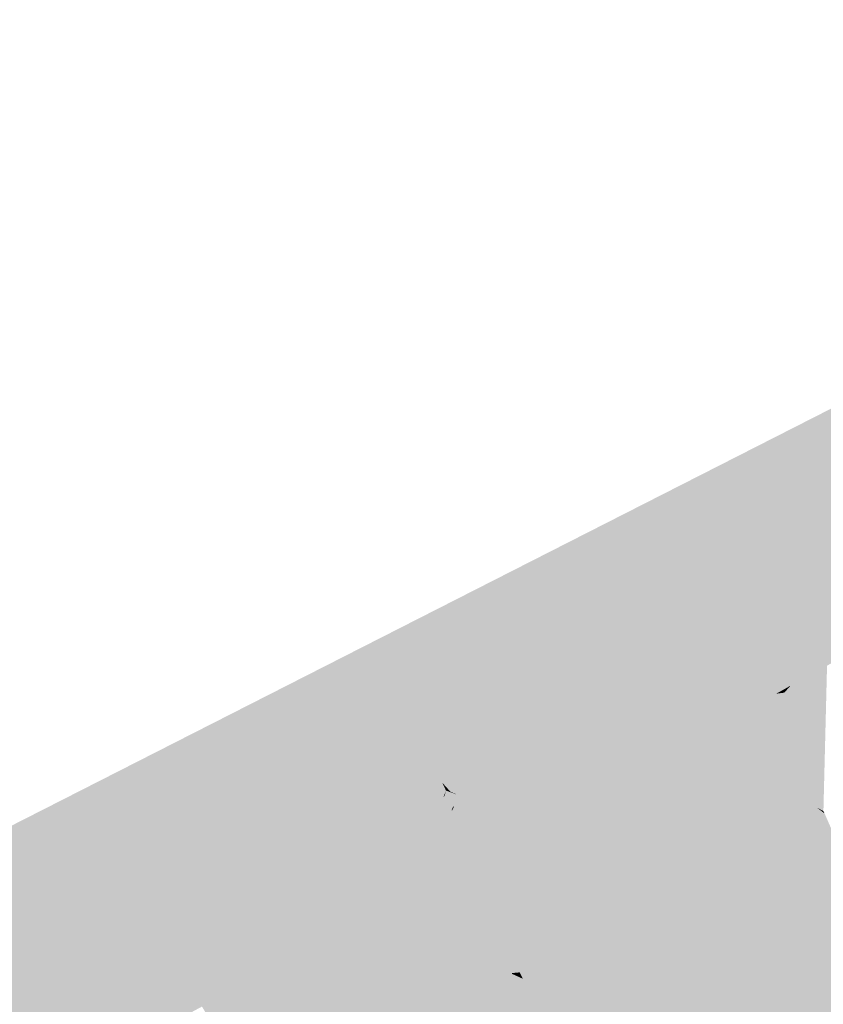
# Model space of a CAD drawing. Header units: metres. Extents: x 164696 to 183842, y 382615 to 387356.
# Tile 809 of 1056: x 182724.96 to 182727.02, y 386659.02 to 386661.55. Entities that reach past the tile are written whole.
import ezdxf

# ---------------------------------------------------------------- set-up
doc = ezdxf.new("R2010")
doc.units = ezdxf.units.M
doc.layers.add('C3D-SURFACE_TINSURFACE', color=7, linetype='Continuous')

msp = doc.modelspace()

# ---------------------------------------------------------------- linework, layer by layer
at = {"layer": 'C3D-SURFACE_TINSURFACE', "color": 11, "linetype": 'Continuous', "lineweight": -3, "true_color": 0xff8585}
for points in [[(182725.0444, 386659.4419), (182732.2625, 386663.2074), (182720.4644, 386657.2005)], [(182725.0444, 386659.4419), (182729.1334, 386661.513), (182732.2625, 386663.2074)], [(182725.0444, 386659.4419), (182725.9988, 386659.7562), (182727.2543, 386660.4776)], [(182727.247, 386660.1281), (182727.2543, 386660.4776), (182725.9988, 386659.7562)], [(182727.247, 386660.1281), (182725.9988, 386659.7562), (182727.0652, 386659.9086)], [(182727.0279, 386659.8884), (182727.0652, 386659.9086), (182725.9988, 386659.7562)], [(182726.9906, 386659.8681), (182727.0279, 386659.8884), (182725.9988, 386659.7562)], [(182726.9906, 386659.8681), (182727.0023, 386659.524), (182727.0279, 386659.8884)], [(182727.0279, 386659.8884), (182727.0023, 386659.524), (182727.0186, 386659.5154)], [(182726.9533, 386659.8479), (182726.9906, 386659.8681), (182725.9988, 386659.7562)], [(182726.9533, 386659.8479), (182727.0023, 386659.524), (182726.9906, 386659.8681)], [(182726.9347, 386659.8372), (182726.9533, 386659.8479), (182725.9988, 386659.7562)], [(182726.9347, 386659.8372), (182727.0023, 386659.524), (182726.9533, 386659.8479)], [(182726.9347, 386659.8372), (182725.9988, 386659.7562), (182726.8015, 386659.8178)], [(182726.8975, 386659.8164), (182726.8015, 386659.8178), (182725.9988, 386659.7562)], [(182726.8975, 386659.8164), (182725.9988, 386659.7562), (182726.8789, 386659.8063)], [(182726.8975, 386659.8164), (182726.8789, 386659.8063), (182727.0023, 386659.524)], [(182726.8975, 386659.8164), (182727.0023, 386659.524), (182726.9183, 386659.819)], [(182726.9347, 386659.8372), (182726.9183, 386659.819), (182727.0023, 386659.524)], [(182726.8416, 386659.7861), (182726.8789, 386659.8063), (182725.9988, 386659.7562)], [(182726.8416, 386659.7861), (182727.0023, 386659.524), (182726.8789, 386659.8063)], [(182726.8043, 386659.7659), (182726.8416, 386659.7861), (182725.9988, 386659.7562)], [(182726.7671, 386659.7456), (182726.8043, 386659.7659), (182725.9988, 386659.7562)], [(182726.7671, 386659.7456), (182727.0023, 386659.524), (182726.8043, 386659.7659)], [(182726.8043, 386659.7659), (182727.0023, 386659.524), (182726.8416, 386659.7861)], [(182720.4644, 386657.2005), (182724.0058, 386658.6481), (182725.9988, 386659.7562)], [(182725.0444, 386659.4419), (182720.4644, 386657.2005), (182725.9988, 386659.7562)], [(182725.9988, 386659.7562), (182724.0058, 386658.6481), (182725.1648, 386658.8713)], [(182725.9988, 386659.7562), (182725.1648, 386658.8713), (182725.202, 386658.8915)], [(182725.9988, 386659.7562), (182725.202, 386658.8915), (182725.2392, 386658.9118)], [(182725.9988, 386659.7562), (182725.2392, 386658.9118), (182725.2765, 386658.932)], [(182725.9988, 386659.7562), (182725.2765, 386658.932), (182725.3138, 386658.9522)], [(182725.9988, 386659.7562), (182725.3138, 386658.9522), (182725.3511, 386658.9736)], [(182725.9988, 386659.7562), (182725.3511, 386658.9736), (182725.3883, 386658.9938)], [(182725.9988, 386659.7562), (182725.3883, 386658.9938), (182725.4256, 386659.014)], [(182725.9988, 386659.7562), (182725.4256, 386659.014), (182725.4629, 386659.0343)], [(182725.9988, 386659.7562), (182725.4629, 386659.0343), (182725.5001, 386659.0545)], [(182725.9988, 386659.7562), (182725.5001, 386659.0545), (182725.5373, 386659.0747)], [(182725.9988, 386659.7562), (182725.5373, 386659.0747), (182725.5746, 386659.095)], [(182725.9988, 386659.7562), (182725.5746, 386659.095), (182725.6119, 386659.1152)], [(182725.9988, 386659.7562), (182725.6119, 386659.1152), (182725.6492, 386659.1354)], [(182725.9988, 386659.7562), (182725.6492, 386659.1354), (182725.6864, 386659.1556)], [(182725.9988, 386659.7562), (182725.6864, 386659.1556), (182725.7237, 386659.177)], [(182725.9988, 386659.7562), (182725.7237, 386659.177), (182725.7609, 386659.1972)], [(182725.9988, 386659.7562), (182725.7609, 386659.1972), (182726.0152, 386659.6646)], [(182725.9988, 386659.7562), (182726.0152, 386659.6646), (182726.3571, 386659.522)], [(182725.9988, 386659.7562), (182726.3571, 386659.522), (182726.3944, 386659.5422)], [(182725.9988, 386659.7562), (182726.3944, 386659.5422), (182726.4317, 386659.5625)], [(182725.9988, 386659.7562), (182726.4317, 386659.5625), (182726.4348, 386659.5641)], [(182725.9988, 386659.7562), (182726.4348, 386659.5641), (182726.3514, 386659.6261)], [(182725.9988, 386659.7562), (182726.3514, 386659.6261), (182726.5013, 386659.6006)], [(182725.9988, 386659.7562), (182726.5013, 386659.6006), (182726.5808, 386659.6445)], [(182726.618, 386659.6647), (182725.9988, 386659.7562), (182726.5808, 386659.6445)], [(182726.6552, 386659.685), (182725.9988, 386659.7562), (182726.618, 386659.6647)], [(182726.6552, 386659.685), (182726.6925, 386659.7052), (182725.9988, 386659.7562)], [(182726.6925, 386659.7052), (182726.7298, 386659.7254), (182725.9988, 386659.7562)], [(182726.7671, 386659.7456), (182725.9988, 386659.7562), (182726.7298, 386659.7254)], [(182726.7671, 386659.7456), (182726.7298, 386659.7254), (182727.0023, 386659.524)], [(182726.6925, 386659.7052), (182727.0023, 386659.524), (182726.7298, 386659.7254)], [(182726.6552, 386659.685), (182727.0023, 386659.524), (182726.6925, 386659.7052)], [(182725.7982, 386659.2174), (182726.0152, 386659.6646), (182725.7609, 386659.1972)], [(182725.7982, 386659.2174), (182725.8355, 386659.2377), (182726.0152, 386659.6646)], [(182725.8355, 386659.2377), (182725.8727, 386659.2579), (182726.0152, 386659.6646)], [(182725.8727, 386659.2579), (182726.0323, 386659.6078), (182726.0152, 386659.6646)], [(182726.3199, 386659.5018), (182726.0152, 386659.6646), (182726.0323, 386659.6078)], [(182726.3199, 386659.5018), (182726.3571, 386659.522), (182726.0152, 386659.6646)], [(182726.618, 386659.6647), (182726.5808, 386659.6445), (182727.0023, 386659.524)], [(182726.6552, 386659.685), (182726.618, 386659.6647), (182727.0023, 386659.524)], [(182726.5808, 386659.6445), (182726.5013, 386659.6006), (182726.9579, 386659.5289)], [(182726.5808, 386659.6445), (182726.9579, 386659.5289), (182727.0023, 386659.524)], [(182725.8727, 386659.2579), (182725.91, 386659.2781), (182726.0323, 386659.6078)], [(182725.9473, 386659.2984), (182726.0323, 386659.6078), (182725.91, 386659.2781)], [(182725.9473, 386659.2984), (182726.0417, 386659.5879), (182726.0323, 386659.6078)], [(182725.9473, 386659.2984), (182726.0446, 386659.5511), (182726.0417, 386659.5879)], [(182726.3199, 386659.5018), (182726.0323, 386659.6078), (182726.0417, 386659.5879)], [(182726.3199, 386659.5018), (182726.0417, 386659.5879), (182726.0623, 386659.5652)], [(182726.3199, 386659.5018), (182726.0623, 386659.5652), (182726.0801, 386659.5572)], [(182726.3944, 386659.5422), (182726.2566, 386659.0684), (182726.4317, 386659.5625)], [(182726.2675, 386659.0463), (182726.4317, 386659.5625), (182726.2566, 386659.0684)], [(182726.2785, 386659.0241), (182726.4317, 386659.5625), (182726.2675, 386659.0463)], [(182726.2785, 386659.0241), (182726.3642, 386659.2754), (182726.4348, 386659.5641)], [(182726.2785, 386659.0241), (182726.4348, 386659.5641), (182726.4317, 386659.5625)], [(182725.9845, 386659.3186), (182726.0446, 386659.5511), (182725.9473, 386659.2984)], [(182725.9845, 386659.3186), (182726.0474, 386659.5541), (182726.0446, 386659.5511)], [(182725.9845, 386659.3186), (182726.0651, 386659.5165), (182726.0474, 386659.5541)], [(182726.2827, 386659.4815), (182726.0801, 386659.5572), (182726.0965, 386659.5223)], [(182726.3199, 386659.5018), (182726.0801, 386659.5572), (182726.2827, 386659.4815)], [(182726.3571, 386659.522), (182726.2348, 386659.1128), (182726.3944, 386659.5422)], [(182726.3944, 386659.5422), (182726.2348, 386659.1128), (182726.2402, 386659.1017)], [(182726.3944, 386659.5422), (182726.2402, 386659.1017), (182726.2705, 386659.1659)], [(182726.3944, 386659.5422), (182726.2705, 386659.1659), (182726.2484, 386659.0851)], [(182726.3944, 386659.5422), (182726.2484, 386659.0851), (182726.2566, 386659.0684)], [(182725.9845, 386659.3186), (182726.0218, 386659.3388), (182726.0672, 386659.5176)], [(182725.9845, 386659.3186), (182726.0672, 386659.5176), (182726.0651, 386659.5165)], [(182726.0218, 386659.3388), (182726.081, 386659.5008), (182726.071, 386659.5254)], [(182726.0218, 386659.3388), (182726.071, 386659.5254), (182726.0672, 386659.5176)], [(182726.081, 386659.5008), (182726.1576, 386659.4947), (182726.071, 386659.5254)], [(182726.2827, 386659.4815), (182726.0965, 386659.5223), (182726.1576, 386659.4947)], [(182726.3199, 386659.5018), (182726.2238, 386659.135), (182726.3571, 386659.522)], [(182726.3571, 386659.522), (182726.2238, 386659.135), (182726.2348, 386659.1128)], [(182727.0864, 386659.3811), (182726.9579, 386659.5289), (182726.9541, 386659.4243)], [(182727.0864, 386659.3811), (182727.0023, 386659.524), (182726.9579, 386659.5289)], [(182727.0864, 386659.3811), (182727.0397, 386659.4678), (182727.0023, 386659.524)], [(182727.0023, 386659.524), (182727.0397, 386659.4678), (182727.0215, 386659.5094)], [(182727.0023, 386659.524), (182727.0215, 386659.5094), (182727.0186, 386659.5154)], [(182726.0218, 386659.3388), (182726.059, 386659.3591), (182726.081, 386659.5008)], [(182726.059, 386659.3591), (182726.0965, 386659.4644), (182726.081, 386659.5008)], [(182726.081, 386659.5008), (182726.0965, 386659.4644), (182726.2081, 386659.4411)], [(182726.081, 386659.5008), (182726.2081, 386659.4411), (182726.2454, 386659.4613)], [(182726.081, 386659.5008), (182726.2454, 386659.4613), (182726.1576, 386659.4947)], [(182726.2827, 386659.4815), (182726.1576, 386659.4947), (182726.2454, 386659.4613)], [(182726.3199, 386659.5018), (182726.2827, 386659.4815), (182726.1834, 386659.2422)], [(182726.3199, 386659.5018), (182726.1834, 386659.2422), (182726.202, 386659.1794)], [(182726.3199, 386659.5018), (182726.202, 386659.1794), (182726.2129, 386659.1572)], [(182726.3199, 386659.5018), (182726.2129, 386659.1572), (182726.2238, 386659.135)], [(182726.059, 386659.3591), (182726.1121, 386659.4281), (182726.0965, 386659.4644)], [(182726.1708, 386659.4209), (182726.0965, 386659.4644), (182726.1121, 386659.4281)], [(182726.1708, 386659.4209), (182726.2081, 386659.4411), (182726.0965, 386659.4644)], [(182726.2827, 386659.4815), (182726.2454, 386659.4613), (182726.1834, 386659.2422)], [(182726.1834, 386659.2422), (182726.2454, 386659.4613), (182726.2081, 386659.4411)], [(182726.1708, 386659.4209), (182726.1398, 386659.3494), (182726.2081, 386659.4411)], [(182726.1834, 386659.2422), (182726.2081, 386659.4411), (182726.1398, 386659.3494)], [(182726.059, 386659.3591), (182726.0963, 386659.3793), (182726.1121, 386659.4281)], [(182726.0963, 386659.3793), (182726.1276, 386659.3917), (182726.1121, 386659.4281)], [(182726.1336, 386659.4006), (182726.1121, 386659.4281), (182726.1276, 386659.3917)], [(182726.1336, 386659.4006), (182726.1708, 386659.4209), (182726.1121, 386659.4281)], [(182726.1336, 386659.4006), (182726.1398, 386659.3494), (182726.1708, 386659.4209)], [(182727.0864, 386659.3811), (182726.9541, 386659.4243), (182727.0436, 386659.3699)], [(182726.0963, 386659.3793), (182726.1398, 386659.3494), (182726.1276, 386659.3917)], [(182726.1336, 386659.4006), (182726.1276, 386659.3917), (182726.1398, 386659.3494)], [(182726.0218, 386659.3388), (182726.1834, 386659.2422), (182726.059, 386659.3591)], [(182726.059, 386659.3591), (182726.1398, 386659.3494), (182726.0963, 386659.3793)], [(182726.059, 386659.3591), (182726.1834, 386659.2422), (182726.1398, 386659.3494)], [(182726.2785, 386659.0241), (182727.0958, 386659.3506), (182727.0436, 386659.3699)], [(182726.2785, 386659.0241), (182727.0436, 386659.3699), (182726.3642, 386659.2754)], [(182725.9845, 386659.3186), (182726.1834, 386659.2422), (182726.0218, 386659.3388)], [(182726.2785, 386659.0241), (182726.3317, 386658.9136), (182727.0958, 386659.3506)], [(182726.3317, 386658.9136), (182727.1154, 386659.3111), (182727.0958, 386659.3506)], [(182725.9845, 386659.3186), (182725.9473, 386659.2984), (182726.1834, 386659.2422)], [(182726.3317, 386658.9136), (182727.0546, 386659.2359), (182727.1154, 386659.3111)], [(182725.9473, 386659.2984), (182725.91, 386659.2781), (182726.202, 386659.1794)], [(182725.9473, 386659.2984), (182726.202, 386659.1794), (182726.1834, 386659.2422)], [(182725.8355, 386659.2377), (182726.2238, 386659.135), (182725.8727, 386659.2579)], [(182725.8727, 386659.2579), (182726.2129, 386659.1572), (182725.91, 386659.2781)], [(182725.8727, 386659.2579), (182726.2238, 386659.135), (182726.2129, 386659.1572)], [(182725.91, 386659.2781), (182726.2129, 386659.1572), (182726.202, 386659.1794)], [(182725.7982, 386659.2174), (182726.2201, 386659.0998), (182725.8355, 386659.2377)], [(182725.8355, 386659.2377), (182726.2348, 386659.1128), (182726.2238, 386659.135)], [(182725.8355, 386659.2377), (182726.2201, 386659.0998), (182726.2402, 386659.1017)], [(182725.8355, 386659.2377), (182726.2402, 386659.1017), (182726.2348, 386659.1128)], [(182726.3317, 386658.9136), (182727.0665, 386659.2062), (182727.0546, 386659.2359)], [(182726.9898, 386658.6188), (182727.1857, 386659.171), (182727.1519, 386659.232)], [(182726.9898, 386658.6188), (182727.1519, 386659.232), (182727.1382, 386659.2)], [(182725.7982, 386659.2174), (182725.7609, 386659.1972), (182726.2675, 386659.0463)], [(182725.7982, 386659.2174), (182726.2208, 386659.0977), (182726.2201, 386659.0998)], [(182725.7982, 386659.2174), (182726.2566, 386659.0684), (182726.2484, 386659.0851)], [(182725.7982, 386659.2174), (182726.2484, 386659.0851), (182726.2208, 386659.0977)], [(182725.7982, 386659.2174), (182726.2675, 386659.0463), (182726.2566, 386659.0684)], [(182725.7609, 386659.1972), (182725.7237, 386659.177), (182726.2785, 386659.0241)], [(182725.7609, 386659.1972), (182726.2785, 386659.0241), (182726.2675, 386659.0463)], [(182726.3317, 386658.9136), (182727.018, 386659.1718), (182727.0665, 386659.2062)], [(182726.9898, 386658.6188), (182727.1382, 386659.2), (182726.9559, 386659.1317)], [(182725.6864, 386659.1556), (182726.2785, 386659.0241), (182725.7237, 386659.177)], [(182726.3317, 386658.9136), (182726.3675, 386658.8373), (182727.018, 386659.1718)], [(182726.3675, 386658.8373), (182726.9559, 386659.1317), (182727.018, 386659.1718)], [(182726.9898, 386658.6188), (182727.0271, 386658.639), (182727.1857, 386659.171)], [(182725.6119, 386659.1152), (182726.3317, 386658.9136), (182725.6492, 386659.1354)], [(182725.6864, 386659.1556), (182725.6492, 386659.1354), (182726.3317, 386658.9136)], [(182725.6864, 386659.1556), (182726.3317, 386658.9136), (182726.2785, 386659.0241)], [(182726.3675, 386658.8373), (182726.3794, 386658.8106), (182726.9559, 386659.1317)], [(182726.9898, 386658.6188), (182726.9559, 386659.1317), (182726.3794, 386658.8106)], [(182726.1323, 386658.1512), (182725.6119, 386659.1152), (182725.5746, 386659.095)], [(182726.1323, 386658.1512), (182726.3675, 386658.8373), (182725.6119, 386659.1152)], [(182725.6119, 386659.1152), (182726.3675, 386658.8373), (182726.3317, 386658.9136)], [(182726.0951, 386658.131), (182725.5746, 386659.095), (182725.5373, 386659.0747)], [(182726.1323, 386658.1512), (182725.5746, 386659.095), (182726.0951, 386658.131)], [(182726.0578, 386658.1108), (182725.5373, 386659.0747), (182725.5001, 386659.0545)], [(182726.0951, 386658.131), (182725.5373, 386659.0747), (182726.0578, 386658.1108)], [(182725.9832, 386658.0703), (182725.4629, 386659.0343), (182725.4256, 386659.014)], [(182726.0205, 386658.0906), (182725.5001, 386659.0545), (182725.4629, 386659.0343)], [(182726.0205, 386658.0906), (182725.4629, 386659.0343), (182725.9832, 386658.0703)], [(182726.0205, 386658.0906), (182726.0578, 386658.1108), (182725.5001, 386659.0545)]]:
    msp.add_solid(points, dxfattribs=at)
at = {"layer": 'C3D-SURFACE_TINSURFACE', "color": 61, "linetype": 'Continuous', "lineweight": -3, "true_color": 0xe4eb6b}
for points in [[(182727.7924, 386660.7868), (182729.1334, 386661.513), (182725.0444, 386659.4419)], [(182727.7924, 386660.7868), (182725.0444, 386659.4419), (182727.2543, 386660.4776)], [(182726.9161, 386659.8266), (182726.9347, 386659.8372), (182726.8015, 386659.8178)], [(182726.9161, 386659.8266), (182726.8015, 386659.8178), (182726.8975, 386659.8164)], [(182726.9161, 386659.8266), (182726.8975, 386659.8164), (182726.9183, 386659.819)], [(182726.9161, 386659.8266), (182726.9183, 386659.819), (182726.9347, 386659.8372)]]:
    msp.add_solid(points, dxfattribs=at)
at = {"layer": 'C3D-SURFACE_TINSURFACE', "color": 1, "linetype": 'Continuous', "lineweight": -3, "true_color": 0xe60000}
for points in [[(182726.4348, 386659.5641), (182726.4689, 386659.5827), (182726.3514, 386659.6261)], [(182726.5013, 386659.6006), (182726.3514, 386659.6261), (182726.4689, 386659.5827)], [(182726.0417, 386659.5879), (182726.0446, 386659.5511), (182726.0511, 386659.568)], [(182726.0417, 386659.5879), (182726.0511, 386659.568), (182726.0623, 386659.5652)], [(182726.9579, 386659.5289), (182726.5013, 386659.6006), (182726.4689, 386659.5827)], [(182726.0446, 386659.5511), (182726.0474, 386659.5541), (182726.0511, 386659.568)], [(182726.0651, 386659.5165), (182726.0511, 386659.568), (182726.0474, 386659.5541)], [(182726.0651, 386659.5165), (182726.0699, 386659.5282), (182726.0511, 386659.568)], [(182726.0801, 386659.5572), (182726.0511, 386659.568), (182726.0699, 386659.5282)], [(182726.0801, 386659.5572), (182726.0623, 386659.5652), (182726.0511, 386659.568)], [(182726.4348, 386659.5641), (182726.3642, 386659.2754), (182726.4689, 386659.5827)], [(182727.0436, 386659.3699), (182726.4689, 386659.5827), (182726.3642, 386659.2754)], [(182727.0436, 386659.3699), (182726.9541, 386659.4243), (182726.4689, 386659.5827)], [(182726.9579, 386659.5289), (182726.4689, 386659.5827), (182726.9541, 386659.4243)], [(182726.0801, 386659.5572), (182726.0699, 386659.5282), (182726.0965, 386659.5223)], [(182726.0672, 386659.5176), (182726.0699, 386659.5282), (182726.0651, 386659.5165)], [(182726.071, 386659.5254), (182726.0699, 386659.5282), (182726.0672, 386659.5176)], [(182726.1576, 386659.4947), (182726.0699, 386659.5282), (182726.071, 386659.5254)], [(182726.1576, 386659.4947), (182726.0965, 386659.5223), (182726.0699, 386659.5282)], [(182726.9559, 386659.1317), (182727.1382, 386659.2), (182727.1481, 386659.2387)], [(182726.9559, 386659.1317), (182727.1481, 386659.2387), (182727.018, 386659.1718)], [(182727.018, 386659.1718), (182727.1481, 386659.2387), (182727.0665, 386659.2062)], [(182726.2402, 386659.1017), (182726.2457, 386659.0906), (182726.2705, 386659.1659)], [(182726.2484, 386659.0851), (182726.2705, 386659.1659), (182726.2457, 386659.0906)], [(182726.2402, 386659.1017), (182726.2201, 386659.0998), (182726.2457, 386659.0906)], [(182726.2201, 386659.0998), (182726.2208, 386659.0977), (182726.2457, 386659.0906)], [(182726.2484, 386659.0851), (182726.2457, 386659.0906), (182726.2208, 386659.0977)]]:
    msp.add_solid(points, dxfattribs=at)

doc.saveas('drawing.dxf')
